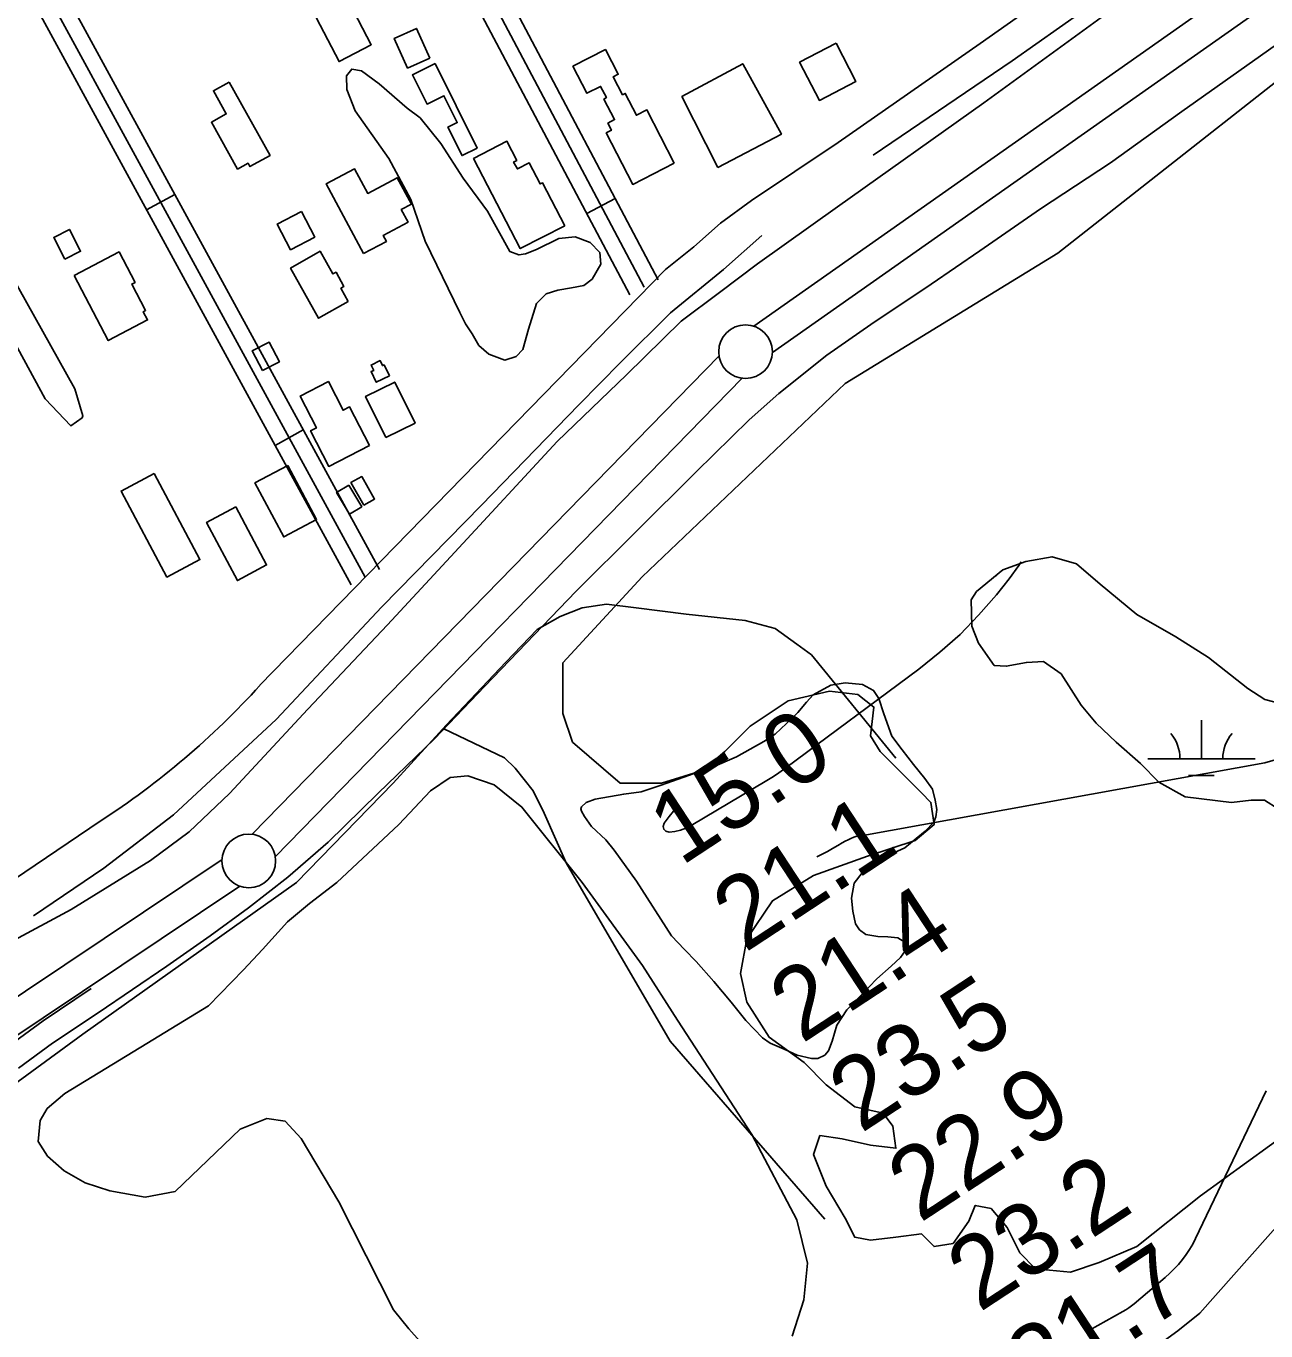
# Model space of a CAD drawing. Extents: x 3445503 to 3483459, y 540493 to 566012.
# Drawn here: x 3476228 to 3477383, y 554379 to 555595 of the extents above; entities that cross this region are included whole.
import ezdxf

# ---------------------------------------------------------------- set-up
doc = ezdxf.new("R2010")
doc.units = 0
for name, color, linetype in [('V-BLDG-OTLN', 7, 'Continuous'), ('V-FLOD-BASE', 7, 'Continuous'), ('V-LEVE-TOET', 7, 'Continuous'), ('V-RIVR-RANG', 7, 'Continuous'), ('V-ROAD-CNTR', 7, 'Continuous'), ('V-SITE-VEGE', 7, 'Continuous'), ('V-SURV-LINE', 7, 'Continuous'), ('V-TOPO-MINR', 7, 'Continuous'), ('V-TOPO-SHOR', 7, 'Continuous'), ('V-WETL-SWMP', 7, 'Continuous')]:
    doc.layers.add(name, color=color, linetype=linetype)

msp = doc.modelspace()

# ---------------------------------------------------------------- linework, layer by layer
at = {"layer": 'V-BLDG-OTLN'}
for points in [[(3476524.6, 555624.6), (3476549.4, 555577.1), (3476519.3, 555561.4), (3476494.5, 555608.9)], [(3476603.8, 555564.7), (3476583.2, 555555.4), (3476570.8, 555583), (3476591.4, 555592.3)], [(3476831.7, 555466.9), (3476793, 555447), (3476768.3, 555495), (3476773.2, 555497.5), (3476769.8, 555504.2), (3476776.1, 555507.4), (3476766.2, 555526.6), (3476768.5, 555527.9), (3476763.1, 555538.4), (3476750.3, 555531.9), (3476737.3, 555557.1), (3476767.6, 555572.7), (3476779.5, 555549.7), (3476774.8, 555547.3), (3476783.5, 555530.5), (3476786, 555531.8), (3476796.4, 555511.5), (3476806.2, 555516.5)], [(3476982.6, 555578.5), (3477001, 555543), (3476966.9, 555525.3), (3476948.5, 555560.9)], [(3476609, 555559.6), (3476648, 555480.9), (3476633.9, 555473.9), (3476620.7, 555500.4), (3476629.4, 555504.7), (3476617, 555529.6), (3476601.3, 555521.8), (3476587.7, 555549.1)], [(3476872.2, 555462.8), (3476838.9, 555528.8), (3476895.5, 555559.4), (3476931.5, 555493.9)], [(3476416.9, 555542.4), (3476455, 555474), (3476436.3, 555463.6), (3476434.5, 555466.8), (3476424.7, 555461.3), (3476400.4, 555505), (3476414.2, 555512.7), (3476402.3, 555534.3)], [(3476729.6, 555408.6), (3476688.2, 555387.2), (3476644.7, 555471.1), (3476675.7, 555487.2), (3476684.9, 555469.4), (3476682, 555467.9), (3476685.5, 555461.4), (3476696.5, 555467.1), (3476706.6, 555447.5), (3476708.8, 555448.6)], [(3476542.1, 555382.6), (3476507.4, 555447.6), (3476533.7, 555461.6), (3476546, 555438.6), (3476573.5, 555453.2), (3476586.7, 555428.5), (3476577.3, 555423.6), (3476583.6, 555411.9), (3476560.5, 555399.6), (3476563.5, 555394)], [(3476484.2, 555421.7), (3476496.6, 555397.9), (3476474.2, 555386.2), (3476461.8, 555410.1)], [(3476263.9, 555377.3), (3476253.5, 555397.7), (3476268.1, 555405.1), (3476278.5, 555384.7)], [(3476272.4, 555362.2), (3476314.3, 555384.2), (3476329.2, 555355.8), (3476326.1, 555354.2), (3476339.1, 555329.6), (3476336.9, 555328.4), (3476340.9, 555320.8), (3476304.2, 555301.6)], [(3476527.9, 555338), (3476500.3, 555322.4), (3476474.1, 555369.1), (3476501.7, 555384.7), (3476513.6, 555363.6), (3476516.5, 555365.2), (3476523.9, 555352), (3476521, 555350.3)], [(3476447.9, 555273.7), (3476438.3, 555291.9), (3476454.1, 555300.2), (3476463.7, 555281.9)], [(3476566.2, 555268.7), (3476554, 555262.8), (3476549.2, 555272.7), (3476551.6, 555273.8), (3476549.1, 555278.8), (3476557.5, 555282.9), (3476559.8, 555278.2), (3476561.3, 555278.9)], [(3476547.6, 555203.8), (3476509.7, 555184.4), (3476492.8, 555217.5), (3476498.3, 555220.2), (3476483.1, 555249.9), (3476509.4, 555263.4), (3476523.1, 555236.7), (3476529.2, 555239.8)], [(3476563, 555211.3), (3476544.1, 555249.5), (3476571.3, 555262.9), (3476590.2, 555224.7)], [(3476471.5, 555185.3), (3476498.4, 555135), (3476467.8, 555118.6), (3476440.9, 555169)], [(3476347, 555177.7), (3476389.7, 555097.6), (3476358.9, 555081.2), (3476316.2, 555161.3)], [(3476542.3, 555148.2), (3476530.4, 555169.2), (3476540.4, 555174.9), (3476552.4, 555153.9)], [(3476528.3, 555166.8), (3476540.4, 555146.7), (3476529.2, 555139.9), (3476517, 555160.1)], [(3476423.1, 555146.6), (3476451.8, 555092.5), (3476424.6, 555078), (3476395.9, 555132.1)]]:
    msp.add_lwpolyline(points, close=True, dxfattribs=at)
at = {"layer": 'V-FLOD-BASE'}
msp.add_lwpolyline([(3476163.5, 554605), (3476208.9, 554642.5), (3476243.5, 554667.8), (3476288.4, 554698.1)], dxfattribs=at)
at = {"layer": 'V-LEVE-TOET'}
for points in [[(3477389.6, 555717.9), (3477243.2, 555612.6), (3477120.1, 555523), (3476983.7, 555426.3), (3476909.3, 555373.1), (3476873.7, 555346.5), (3476838.1, 555319.5), (3476787.2, 555269.6), (3476722.7, 555207.6), (3476627.1, 555104.6), (3476564.5, 555036.9), (3476490.3, 554958.3), (3476417.2, 554879.7), (3476379.5, 554844), (3476343.5, 554817.3), (3476269.6, 554771.7), (3476212.6, 554740.9)], [(3476739.9, 555067.7), (3476796.9, 555124.3), (3476852.2, 555179.2), (3476901.6, 555227.6), (3476929.2, 555252.3), (3476974, 555287.9), (3477014.8, 555316.5), (3477071.2, 555354), (3477116.3, 555385.3), (3477173.1, 555424.4), (3477238.2, 555467), (3477304.6, 555515.1), (3477398.2, 555581.2)], [(3476220.6, 554623.7), (3476252.2, 554647.2), (3476294.9, 554675.4), (3476358.9, 554718.8), (3476399.3, 554746.9), (3476434.8, 554773.1), (3476471.7, 554801.7), (3476509.3, 554834.3), (3476555.8, 554879.9), (3476608.3, 554930.5), (3476655.3, 554979.6), (3476739.9, 555067.7)]]:
    msp.add_lwpolyline(points, dxfattribs=at)
at = {"layer": 'V-ROAD-CNTR'}
for p, q in [((3476366.2, 555437.7), (3476339.9, 555423.3)), ((3476776.6, 555434), (3476750.1, 555420)), ((3476486, 555218.3), (3476459.7, 555203.9))]:
    msp.add_line(p, q, dxfattribs=at)
for points in [[(3481230.5, 558590.7), (3480998.7, 558416.5), (3480715.7, 558214.1), (3480539, 558083.5), (3480422.4, 557999.4), (3480184.7, 557817.9), (3479939.9, 557624.5), (3479622.4, 557372.9), (3479393.1, 557207.6), (3479283.6, 557122.7), (3479077.8, 556969.8), (3478769, 556747.9), (3478577.8, 556610.1), (3478295.8, 556404.8), (3478081.3, 556258.6), (3477830, 556081.2), (3477589.1, 555910.4), (3477291.9, 555702), (3477116.6, 555578.3), (3476984.4, 555486)], [(3476543.8, 555081.1), (3476036.1, 556011.1), (3475850.4, 556352.3)], [(3475870.5, 556346.7), (3476049.3, 556018.3), (3476557, 555088.3)], [(3475844.5, 556331.7), (3476023, 556003.9), (3476530.7, 555073.9)], [(3476803.5, 555351.2), (3476665.8, 555611.5), (3476508.7, 555914.5)], [(3476522.1, 555921.4), (3476679.1, 555618.5), (3476816.7, 555358.2)], [(3476495.4, 555907.6), (3476652.5, 555604.5), (3476790.2, 555344.2)], [(3476984.4, 555486), (3476903.8, 555432), (3476874.9, 555410.9), (3476849.9, 555389), (3476823.4, 555367.8), (3476445.6, 554980.4)], [(3476569.8, 554889.3), (3476619.1, 554943.2), (3476674.6, 555002.1), (3476703.8, 555032.4), (3476725.5, 555044.5), (3476745.9, 555052.5), (3476768.4, 555056), (3476796.2, 555052.7), (3476842.7, 555046.7), (3476897.9, 555040.9), (3476925.6, 555033.2), (3476945.8, 555018.9), (3476959.7, 555008.7), (3477038.2, 554912.7)], [(3476971.9, 554483), (3476827.9, 554648.8), (3476730.9, 554815.2), (3476710.4, 554861.3), (3476700.1, 554882.1), (3476683.5, 554903.3), (3476673.4, 554912.8), (3476616.3, 554940.1)], [(3476164.3, 554556.4), (3476215.5, 554607.8), (3476280.6, 554655.4), (3476479.8, 554796.8), (3476569.8, 554889.3)], [(3476296.8, 554853.8), (3475925.2, 554602.8)]]:
    msp.add_lwpolyline(points, dxfattribs=at)
msp.add_arc((3475882.9, 555491.5), 760.2, 302.9922, 317.7526, dxfattribs=at)
at = {"layer": 'V-SITE-VEGE'}
for points in [[(3476973.3, 554608.3), (3476952.6, 554629), (3476920.1, 554652.6), (3476899.4, 554685.1), (3476893.5, 554711.8), (3476899.4, 554744.3), (3476923.1, 554779.8), (3476961.5, 554803.4), (3477011.7, 554821.2), (3477056.1, 554835.9), (3477073.8, 554850.7), (3477070.9, 554871.4), (3477062, 554880.3), (3477023.6, 554918.7), (3477014.7, 554933.5), (3477017.7, 554960.1), (3477002.9, 554972), (3476976.3, 554974.9), (3476937.9, 554966), (3476902.4, 554942.4), (3476878.8, 554918.7), (3476858.1, 554901), (3476819.7, 554889.2), (3476781.2, 554889.2), (3476736.9, 554927.6), (3476728, 554954.2), (3476728, 554983.8), (3476728, 555001.5), (3476801.9, 555081.4), (3476991.1, 555261.7), (3477189.1, 555383), (3477794.9, 555859)], [(3476198.2, 555390.2), (3476273.2, 555256.7), (3476280.6, 555231.6), (3476279.9, 555229.6), (3476269.4, 555222), (3476245.4, 555247.3), (3476128.1, 555463.2)], [(3476610.1, 554352.2), (3476584.3, 554381), (3476570.2, 554398.5), (3476519.1, 554499.4), (3476484.1, 554558.3), (3476469.2, 554574.3), (3476451.9, 554576.8), (3476427.3, 554566.8), (3476366.6, 554508.9), (3476338.8, 554503.7), (3476305.7, 554509.6), (3476282.8, 554516.9), (3476263.2, 554528.2), (3476247.5, 554541.8), (3476238.9, 554555.3), (3476240.7, 554575.1), (3476247.2, 554586.1), (3476263.9, 554600.1), (3476340.3, 554646.8), (3476397.6, 554681.8), (3476430.4, 554715.5), (3476448, 554734.3), (3476471.2, 554760.1), (3476491.9, 554777.3), (3476517.4, 554796.8), (3476574.9, 554850.8), (3476604.5, 554882.1), (3476622.8, 554894.6), (3476639.4, 554896), (3476663.9, 554887.8), (3476689.7, 554867), (3476745.9, 554796.8), (3476802.1, 554719.5), (3476834.8, 554668.6), (3476904, 554561.9), (3476945.9, 554482.4), (3476955.8, 554442), (3476952.3, 554408), (3476941.6, 554374.1)], [(3477407.8, 554566.9), (3477322.1, 554504.8), (3477262.9, 554457.5), (3477227.5, 554442.7), (3477200.9, 554433.8), (3477168.4, 554436.8), (3477153.6, 554451.6), (3477141.8, 554475.2), (3477127, 554493), (3477112.2, 554495.9), (3477106.3, 554481.1), (3477091.5, 554460.4), (3477073.8, 554457.5), (3477062, 554469.3), (3477038.3, 554466.3), (3477014.7, 554463.4), (3476999.9, 554466.3), (3476991.1, 554484.1), (3476973.3, 554513.7), (3476961.5, 554543.2), (3476967.4, 554561), (3476988.1, 554558), (3477014.7, 554552.1), (3477038.3, 554549.1), (3477035.4, 554569.8), (3477026.5, 554581.7), (3476999.9, 554587.6), (3476973.3, 554608.3)]]:
    msp.add_lwpolyline(points, dxfattribs=at)
msp.add_lwpolyline([(3476631.8, 555327.7), (3476599.6, 555394.1), (3476586.1, 555433.1), (3476565.8, 555471.2), (3476534.4, 555515.6), (3476526.7, 555535.4), (3476526.4, 555548.1), (3476531.2, 555554.4), (3476540.3, 555552.7), (3476556.8, 555540.7), (3476582.7, 555518.2), (3476594.9, 555509), (3476614.1, 555485), (3476635.1, 555452.8), (3476657.7, 555422), (3476678.4, 555384.6), (3476687, 555381.3), (3476693, 555382.5), (3476703.3, 555386.3), (3476724, 555396.8), (3476739.5, 555398.2), (3476753.3, 555392.9), (3476762.3, 555383.7), (3476763.4, 555372.6), (3476755.3, 555358.8), (3476747.3, 555353), (3476735.8, 555350.7), (3476723.1, 555348.5), (3476712.4, 555345), (3476703.2, 555336), (3476695.8, 555312.3), (3476690.5, 555293.4), (3476684.5, 555286.7), (3476673.7, 555283.3), (3476658.8, 555289), (3476649.7, 555297), (3476643.5, 555307.7), (3476637.3, 555317.3)], close=True, dxfattribs=at)
at = {"layer": 'V-SURV-LINE'}
for points in [[(3476905.8, 555314.9), (3478464.2, 556410.7)], [(3478481.5, 556386.1), (3476923.1, 555290.4)], [(3476438.4, 554841.6), (3476873.4, 555287.4)], [(3476894.9, 555266.4), (3476459.9, 554820.7)], [(3474873.3, 553789.8), (3476410.3, 554818.2)], [(3476426.9, 554793.3), (3474890, 553764.9)]]:
    msp.add_lwpolyline(points, dxfattribs=at)
for centre in [(3476898.1, 555291.2), (3476435.2, 554816.8)]:
    msp.add_circle(centre, 25, dxfattribs=at)
at = {"layer": 'V-TOPO-MINR'}
for points in [[(3476835.2, 554867.8), (3476831, 554863.1), (3476827, 554858.2), (3476823.2, 554853.2), (3476822.3, 554851.9), (3476821.5, 554848.8), (3476821.9, 554846.3), (3476823.8, 554844.6), (3476826.8, 554843.5), (3476832.2, 554844.2), (3476837.4, 554845.4), (3476842.4, 554847.3), (3476847.3, 554849.7), (3476917.9, 554891.7), (3476922.5, 554894.5), (3476927, 554897.4), (3476931.4, 554900.5), (3476935.7, 554903.6), (3477059.7, 554995.6), (3477079.3, 555011.3), (3477098, 555027.9), (3477115.3, 555045.8), (3477131.9, 555064.7), (3477143.9, 555079.5), (3477152.9, 555092), (3477154.9, 555095.3)], [(3477913.8, 555063.3), (3477321.4, 554395.6), (3477300.8, 554379.1), (3477279.6, 554363.5)], [(3476964.7, 554820.5), (3476969.5, 554823.1), (3476974.4, 554825.7), (3476979.2, 554828.4), (3476984, 554831.1), (3476988.3, 554833.7), (3476990.9, 554835.1), (3476993.6, 554836.5), (3476996.2, 554837.8), (3476998.9, 554839.1), (3477001.7, 554840), (3477004.5, 554840.5), (3477007.3, 554840.4), (3477381.9, 554908.1), (3477396, 554912.3)], [(3477383.2, 554602.5), (3477317.4, 554465.1), (3477314.8, 554459.9), (3477311.9, 554454.9), (3477308.7, 554450.1), (3477305.2, 554445.5), (3477301.5, 554441), (3477297.6, 554436.8), (3477293.5, 554432.7), (3477289.2, 554428.8), (3477260.3, 554404.3), (3477257.8, 554402.3), (3477255.2, 554400.4), (3477252.6, 554398.7), (3477249.8, 554397), (3477218.6, 554379.6), (3477215.5, 554378.1)]]:
    msp.add_lwpolyline(points, dxfattribs=at)
at = {"layer": 'V-TOPO-SHOR'}
for points in [[(3477017.2, 555474.2), (3477146.7, 555562.2), (3477257, 555640), (3477392.2, 555735.8), (3477530.2, 555835.6), (3477669.3, 555929.5), (3477790.4, 556015.9), (3477877.6, 556080.5), (3478005.2, 556170.1), (3478128.7, 556257.7), (3478249, 556339.8), (3478372.2, 556426.3)], [(3476234.7, 554765.8), (3476300.2, 554810), (3476365, 554859.7), (3476460.8, 554948.5), (3476559.2, 555053.4), (3476652.2, 555148.1), (3476742.9, 555241.6), (3476781.8, 555281.3), (3476828.3, 555327.3), (3476877.6, 555367.7), (3476913.2, 555399.4)], [(3476829.1, 554747), (3476796.4, 554797.9), (3476775.7, 554827), (3476767.9, 554836.6), (3476754.6, 554849), (3476748, 554858.2), (3476745.2, 554863.3), (3476744.5, 554865.3), (3476745.3, 554867.3), (3476749.7, 554871.2), (3476758, 554874.3), (3476784.6, 554879.1), (3476800.8, 554881.3), (3476819.5, 554887.5), (3476835.3, 554892.9), (3476869.5, 554905.2), (3476889.8, 554913.7), (3476915.2, 554928), (3476925.6, 554935), (3476936.4, 554944.8), (3476946.7, 554955), (3476954.8, 554964.8), (3476961.2, 554971.5), (3476977.5, 554980.4), (3476990.9, 554982.6), (3477007.1, 554981.3), (3477017.4, 554975.6), (3477022.4, 554968.1), (3477027, 554953.8), (3477034.3, 554933.1), (3477044.1, 554920.4), (3477054.6, 554906.8), (3477065.2, 554893.6), (3477072.2, 554883.7), (3477074.9, 554873.4), (3477076.4, 554864.7), (3477075.5, 554857.9), (3477073.5, 554852.8), (3477065.5, 554844.6), (3477057.1, 554837.6), (3477046.7, 554829), (3477032.8, 554822.8), (3477006.9, 554805.6), (3476999.3, 554796.2), (3476996.8, 554782), (3476998.2, 554770.1), (3477000.5, 554758.2), (3477004.4, 554752.7), (3477010.3, 554748.2), (3477021.3, 554746.5), (3477030.8, 554746.1), (3477039.9, 554745.2), (3477046.6, 554741.1), (3477048.2, 554738.8), (3477046.9, 554733.2), (3477042.5, 554726.9), (3477033.7, 554718.7), (3477020.5, 554707), (3477013.3, 554699.6), (3477003.3, 554689.4), (3476992.5, 554678), (3476983.3, 554663.9), (3476978.8, 554648.9), (3476975.5, 554639.8), (3476971.9, 554635.9), (3476965.6, 554632.8), (3476959.6, 554632.9), (3476946.2, 554635.8), (3476934, 554641.4), (3476921, 554647.1), (3476913.9, 554651.9), (3476898.3, 554668.3), (3476884.6, 554685.1), (3476868.6, 554704.6), (3476852.2, 554723), (3476841.2, 554734.2), (3476829.1, 554747)]]:
    msp.add_lwpolyline(points, dxfattribs=at)
at = {"layer": 'V-WETL-SWMP'}
for p, q in [((3477131.6, 555082.8), (3477132.4, 555082.8)), ((3477322.9, 554912), (3477322.9, 554948)), ((3477272.9, 554912), (3477372.9, 554912)), ((3477310.9, 554896.5), (3477334.9, 554896.5))]:
    msp.add_line(p, q, dxfattribs=at)
msp.add_lwpolyline([(3477394.4, 554865.3), (3477381.8, 554873.3), (3477369.2, 554873.5), (3477351, 554871.3), (3477307.7, 554876.5), (3477283.4, 554890.1), (3477266.2, 554907.7), (3477243.6, 554927.6), (3477224.8, 554945.2), (3477210.8, 554961.9), (3477192.2, 554991.2), (3477175.7, 555002.5), (3477159.9, 555001.8), (3477141, 554998.1), (3477129.9, 554999), (3477115.2, 555019.6), (3477109, 555035.5), (3477108.5, 555059.9), (3477113.3, 555067.8), (3477138, 555088), (3477159.3, 555095.7), (3477183.8, 555100.2), (3477206.6, 555093.6), (3477228.5, 555074.5), (3477262.9, 555046.5), (3477299, 555025.6), (3477329.6, 555006.4), (3477366.3, 554977.6), (3477382, 554967.2), (3477404.8, 554961.4)], dxfattribs=at)
for centre, start, end in [((3477267.7, 554912.5), 359.2282, 40.7718), ((3477378.1, 554912.5), 139.2282, 180.7718)]:
    msp.add_arc(centre, 35.2, start, end, dxfattribs=at)

# ---------------------------------------------------------------- texts
at = {"layer": 'V-RIVR-RANG'}
for s, p in [('15.0', (3476838, 554811.4)), ('21.1', (3476897.5, 554730.8)), ('21.4', (3476950.6, 554646.1)), ('23.5', (3477005.7, 554562.6)), ('22.9', (3477060.6, 554479.1)), ('23.2', (3477116, 554395.8)), ('21.7', (3477171.1, 554312.3))]:
    msp.add_text(s, height=67, rotation=33.2983, dxfattribs=at).set_placement(p)

doc.saveas('drawing.dxf')
